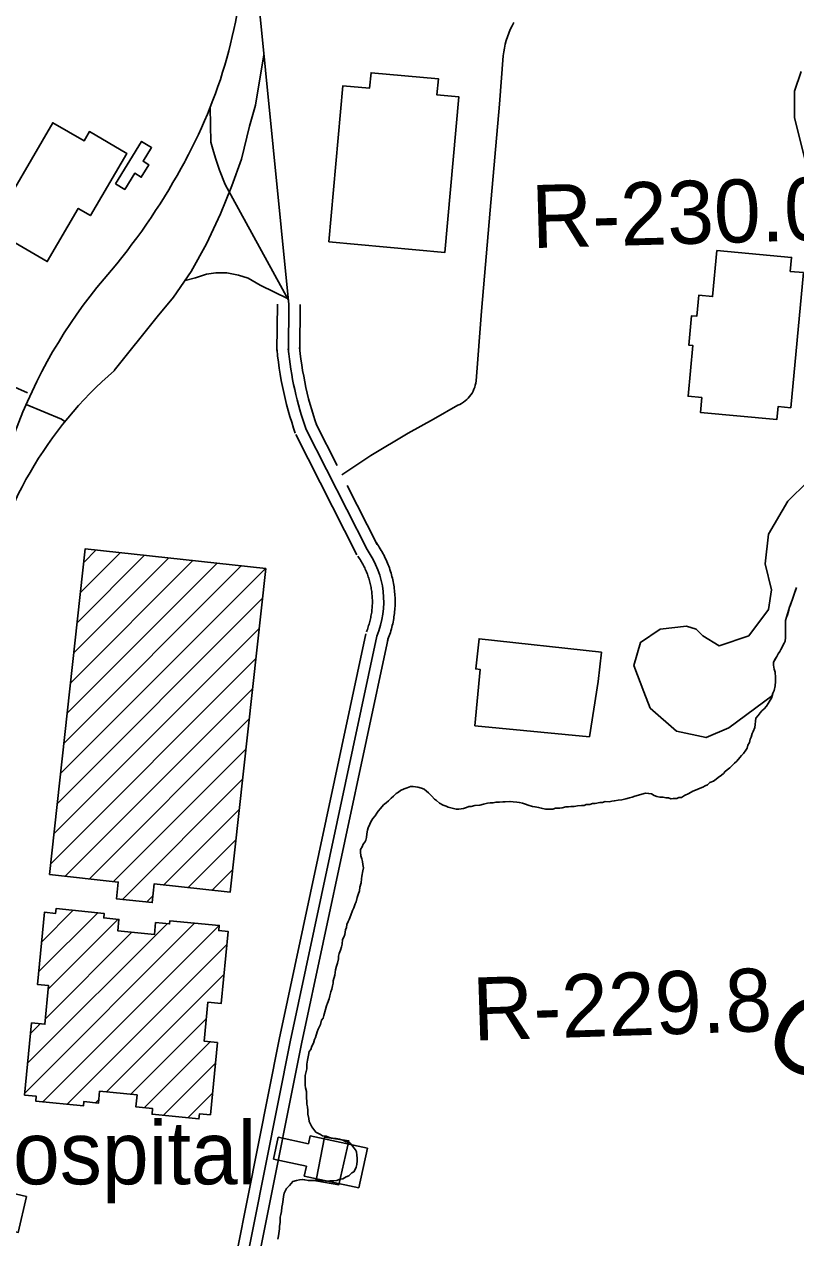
# Model space of a CAD drawing. Extents: x 3313447 to 3351316, y 703786 to 729172.
# Drawn here: x 3326277 to 3327294, y 712446 to 714045 of the extents above; entities that cross this region are included whole.
import ezdxf

# ---------------------------------------------------------------- set-up
doc = ezdxf.new("R2010")
doc.units = 0
for name, color, linetype in [('V-BLDG-IDEN', 7, 'Continuous'), ('V-BLDG-OTLN', 7, 'Continuous'), ('V-CHAN-DOCK', 7, 'Continuous'), ('V-RIVR-IDEN', 7, 'Continuous'), ('V-RIVR-RANG-IDEN', 7, 'Continuous'), ('V-ROAD-CNTR', 7, 'Continuous'), ('V-SITE-VEGE', 7, 'Continuous'), ('V-TOPO-SHOR', 7, 'Continuous')]:
    doc.layers.add(name, color=color, linetype=linetype)

msp = doc.modelspace()

# ---------------------------------------------------------------- linework, layer by layer
at = {"layer": 'V-BLDG-OTLN'}
for p, q in [((3326346.5, 713256.4), (3326435.5, 713345.3)), ((3326350.9, 713296.1), (3326403.6, 713348.8)), ((3326355.3, 713335.8), (3326371.8, 713352.3)), ((3326329.1, 713097.4), (3326562.9, 713331.3)), ((3326333.4, 713137.2), (3326531, 713334.8)), ((3326337.8, 713176.9), (3326499.2, 713338.3)), ((3326342.2, 713216.6), (3326467.3, 713341.8)), ((3326324.7, 713057.7), (3326594.7, 713327.8)), ((3326320.3, 713018), (3326591, 713288.7)), ((3326315.9, 712978.3), (3326586.6, 713248.9)), ((3326311.6, 712938.5), (3326582.2, 713209.2)), ((3326330.8, 712922.4), (3326577.9, 713169.5)), ((3326362.7, 712918.9), (3326573.5, 713129.7)), ((3326394.5, 712915.4), (3326569.1, 713090)), ((3326406.4, 712891.9), (3326564.7, 713050.3)), ((3326461, 712911.2), (3326560.4, 713010.6)), ((3326492.9, 712907.7), (3326556, 712970.8)), ((3326524.7, 712904.2), (3326551.6, 712931.1)), ((3326438.2, 712888.4), (3326446.5, 712896.7)), ((3326295.9, 712796.5), (3326373.8, 712874.3)), ((3326299.7, 712835.6), (3326341.5, 712877.5)), ((3326303.5, 712874.8), (3326303.6, 712874.9)), ((3326308.6, 712773.8), (3326400.4, 712865.6)), ((3326277.6, 712636.7), (3326501.5, 712860.7)), ((3326281.4, 712675.9), (3326465.3, 712859.8)), ((3326301.2, 712625), (3326533.8, 712857.6)), ((3326468.9, 712863.4), (3326469.3, 712863.8)), ((3326304.8, 712734.6), (3326418.8, 712848.6)), ((3326333.5, 712621.9), (3326543.8, 712832.3)), ((3326385.2, 712638.3), (3326540, 712793.1)), ((3326285.2, 712715), (3326298.1, 712728)), ((3326417.4, 712635.1), (3326516.7, 712734.5)), ((3326434.9, 712617.3), (3326522, 712704.4)), ((3326460.2, 712607.3), (3326528.7, 712675.7)), ((3326370.8, 712623.9), (3326375.2, 712628.3)), ((3326492.5, 712604.1), (3326524.9, 712636.6))]:
    msp.add_line(p, q, dxfattribs=at)
for points in [[(3326678.4, 713758.2), (3326697, 713964), (3326732.1, 713960.8), (3326734, 713981.1), (3326822.8, 713973.1), (3326820.9, 713951.8), (3326849.8, 713949.2), (3326831.3, 713744.3)], [(3326232.9, 713775.5), (3326314.5, 713915.3), (3326355.7, 713891.2), (3326362.9, 713903.5), (3326411.9, 713874.9), (3326364.2, 713793), (3326348.1, 713802.4), (3326307.2, 713732.2)], [(3326397.3, 713834.7), (3326431.6, 713890.6), (3326444.7, 713882.6), (3326433.6, 713864.5), (3326441.1, 713859.9), (3326431.1, 713843.5), (3326422.5, 713848.7), (3326409.3, 713827.3)], [(3327189.9, 713746.9), (3327288.2, 713737.8), (3327286.5, 713719.3), (3327303.8, 713717.7), (3327287.2, 713539.6), (3327270.4, 713541.2), (3327268.8, 713524.2), (3327168, 713533.6), (3327169.8, 713553.1), (3327151.8, 713554.8), (3327158.1, 713621.7), (3327152.6, 713622.2), (3327156.2, 713660.8), (3327163.2, 713660.2), (3327165.8, 713687.9), (3327184.2, 713686.2)], [(3326310, 712924.7), (3326357.3, 713353.9), (3326595.3, 713327.7), (3326548.4, 712901.6), (3326448.2, 712912.6), (3326445.5, 712887.6), (3326398.3, 712892.8), (3326400.7, 712914.7)], [(3327022, 713106.3), (3326870.8, 713120.7), (3326877.8, 713194.8), (3326872, 713195.6), (3326876.4, 713235.3), (3327037.6, 713217.5), (3327033.3, 713178.9)], [(3326531.4, 712703.5), (3326522.2, 712608.1), (3326507.9, 712609.5), (3326507.2, 712602.7), (3326445.3, 712608.7), (3326446, 712616.2), (3326424.1, 712618.4), (3326425.6, 712634.3), (3326376.3, 712639.1), (3326374.8, 712623.5), (3326355.4, 712625.4), (3326354.9, 712619.8), (3326292.2, 712625.9), (3326292.8, 712632.6), (3326277.3, 712634.1), (3326286.5, 712729.1), (3326304.1, 712727.4), (3326309, 712778.4), (3326294.3, 712779.8), (3326303.5, 712874.9), (3326318.2, 712873.5), (3326318.8, 712879.7), (3326382.2, 712873.5), (3326381.6, 712867.4), (3326401.7, 712865.5), (3326400.3, 712850.4), (3326448.6, 712845.7), (3326450.1, 712861.3), (3326468.5, 712859.5), (3326469, 712863.8), (3326534, 712857.5), (3326533.3, 712850.8), (3326545.5, 712849.6), (3326536.3, 712754.6), (3326518.9, 712756.3), (3326513.9, 712705.2)], [(3326662, 712524.2), (3326672.7, 712578.8), (3326704.5, 712573.8), (3326691.6, 712516), (3326661.4, 712521.1)], [(3326279.8, 712500.5), (3326269.1, 712453), (3326242.7, 712459), (3326253.3, 712506.4)]]:
    msp.add_lwpolyline(points, close=True, dxfattribs=at)
at = {"layer": 'V-CHAN-DOCK'}
for p, q in [((3326605.5, 712549.5), (3326611.7, 712578.4)), ((3326611.7, 712578.4), (3326651.4, 712569.9)), ((3326651.4, 712569.9), (3326653.6, 712580.2)), ((3326653.6, 712580.2), (3326729.2, 712564)), ((3326729.2, 712564), (3326718, 712511.8)), ((3326648.7, 712540.3), (3326605.5, 712549.5)), ((3326645.9, 712527.3), (3326648.7, 712540.3)), ((3326718, 712511.8), (3326645.9, 712527.3))]:
    msp.add_line(p, q, dxfattribs=at)
at = {"layer": 'V-ROAD-CNTR'}
for points in [[(3326625.6, 713675.9), (3326553.8, 714395.1)], [(3326695.5, 713451.4), (3326733.8, 713476.6), (3326783.1, 713506.1), (3326816.2, 713524.5), (3326848.3, 713543), (3326850.8, 713544.1), (3326853.3, 713545.4), (3326855.7, 713546.9), (3326857.9, 713548.6), (3326860.1, 713550.4), (3326862.1, 713552.4), (3326863.9, 713554.5), (3326865.6, 713556.8), (3326867.1, 713559.1), (3326868.5, 713561.6), (3326869.6, 713564.2), (3326870.6, 713566.8), (3326871.4, 713569.5), (3326872, 713572.3), (3326872.4, 713575), (3326879.7, 713667), (3326891.1, 713800), (3326903.1, 713939.8), (3326908.3, 714003.4), (3326908.8, 714008.5), (3326909.7, 714013.6), (3326910.8, 714018.7), (3326912.1, 714023.7), (3326913.7, 714028.6), (3326915.5, 714033.4), (3326917.5, 714038.2), (3326919.8, 714042.8), (3326922, 714047.5)], [(3326395.6, 713588.8), (3326452.1, 713659.3), (3326473.7, 713685.4), (3326497, 713719.3), (3326516.9, 713755.8), (3326535.7, 713795.3), (3326550.5, 713832), (3326563.2, 713867.1), (3326573.9, 713910.6), (3326581.5, 713938.4), (3326592.8, 714004.5)], [(3326521.9, 713935.3), (3326522.7, 713889.8), (3326525.4, 713880.3), (3326528.9, 713868.4), (3326534.2, 713852.9), (3326541.7, 713833.7), (3326624.9, 713682.4)], [(3326488.8, 713707.4), (3326502.5, 713710.9), (3326517.2, 713715.9), (3326529.6, 713717.6), (3326543.7, 713717.3), (3326559.2, 713714.3), (3326572.2, 713710.4), (3326587.7, 713701), (3326624.8, 713683.2)], [(3326610, 713615.1), (3326610.6, 713676.1)], [(3326625.6, 713675.9), (3326625, 713614.9)], [(3326640, 713614.8), (3326640.6, 713675.8)], [(3326281.2, 713559.2), (3326252.5, 713572.3), (3326223.8, 713585.4), (3326161.7, 713613.4), (3326099.2, 713641.4), (3326087.5, 713646.1)], [(3326639.9, 713619), (3326640.7, 713611.3), (3326641.6, 713603.8), (3326642.7, 713596.3), (3326643.8, 713588.7), (3326645.2, 713581.3), (3326646.6, 713573.8), (3326648.2, 713566.3), (3326649.9, 713558.9), (3326651.7, 713551.5), (3326653.7, 713544.1), (3326655.8, 713536.8), (3326658, 713529.5), (3326660.4, 713522.3), (3326662.5, 713516.1)], [(3326610.1, 713616), (3326610.9, 713608), (3326611.9, 713599.9), (3326613, 713591.9), (3326614.2, 713583.8), (3326615.7, 713575.8), (3326617.2, 713567.8), (3326618.9, 713559.9), (3326620.7, 713551.9), (3326622.7, 713544), (3326624.8, 713536.1), (3326627, 713528.3), (3326629.4, 713520.6), (3326631.9, 713512.8), (3326634.1, 713506.3)], [(3326279.3, 713543.8), (3326326.2, 713524.8), (3326330.6, 713521.7)], [(3326648.3, 713511.2), (3326728.7, 713352.9)], [(3326661.7, 713518), (3326689.3, 713463.7)], [(3326635, 713504.4), (3326715.4, 713346.1)], [(3326702.7, 713437.3), (3326742.1, 713359.7)], [(3326741, 713361.5), (3326742.3, 713359.7), (3326743.6, 713357.7), (3326744.9, 713355.8), (3326746.1, 713353.8), (3326747.3, 713351.8), (3326748.5, 713349.8), (3326749.6, 713347.8), (3326750.7, 713345.7), (3326751.8, 713343.6), (3326752.8, 713341.5), (3326753.7, 713339.4), (3326754.7, 713337.3), (3326755.6, 713335.1), (3326756.5, 713332.9), (3326757.3, 713330.8), (3326758.1, 713328.6), (3326758.9, 713326.4), (3326759.6, 713324.1), (3326760.3, 713321.9), (3326760.9, 713319.7), (3326761.5, 713317.4), (3326762.1, 713315.1), (3326762.6, 713312.9), (3326763.1, 713310.6), (3326763.5, 713308.3), (3326763.9, 713306), (3326764.3, 713303.7), (3326764.6, 713301.4), (3326764.9, 713299), (3326765.1, 713296.7), (3326765.3, 713294.4), (3326765.5, 713292.1), (3326765.6, 713289.7), (3326765.7, 713287.4), (3326765.7, 713285.1), (3326765.7, 713282.7), (3326765.6, 713280.4), (3326765.6, 713278.1), (3326765.4, 713275.7), (3326765.3, 713273.4), (3326765.1, 713271.1), (3326764.8, 713268.8), (3326764.5, 713266.5), (3326764.2, 713264.1), (3326763.8, 713261.8), (3326763.4, 713259.6), (3326763, 713257.2), (3326762.5, 713255), (3326762, 713252.7), (3326761.4, 713250.4), (3326760.8, 713248.2), (3326760.1, 713245.9), (3326759.4, 713243.7), (3326758.7, 713241.5), (3326758, 713239.3), (3326757.1, 713237.1), (3326756.3, 713234.9), (3326755.6, 713233.2)], [(3326716.5, 713344.3), (3326717.6, 713342.7), (3326718.5, 713341.3), (3326719.5, 713339.7), (3326720.5, 713338.2), (3326721.4, 713336.7), (3326722.3, 713335.1), (3326723.2, 713333.5), (3326724.1, 713331.9), (3326724.9, 713330.3), (3326725.7, 713328.6), (3326726.4, 713327), (3326727.2, 713325.3), (3326727.9, 713323.7), (3326728.5, 713322), (3326729.2, 713320.3), (3326729.8, 713318.6), (3326730.4, 713316.9), (3326731, 713315.2), (3326731.5, 713313.4), (3326732, 713311.7), (3326732.4, 713309.9), (3326732.9, 713308.2), (3326733.3, 713306.4), (3326733.7, 713304.7), (3326734, 713302.9), (3326734.3, 713301.1), (3326734.6, 713299.3), (3326734.8, 713297.5), (3326735, 713295.7), (3326735.2, 713293.9), (3326735.4, 713292.1), (3326735.5, 713290.3), (3326735.6, 713288.5), (3326735.7, 713286.7), (3326735.7, 713284.9), (3326735.7, 713283.1), (3326735.7, 713281.2), (3326735.6, 713279.4), (3326735.5, 713277.6), (3326735.4, 713275.8), (3326735.2, 713274), (3326735, 713272.2), (3326734.8, 713270.4), (3326734.5, 713268.6), (3326734.3, 713266.8), (3326733.9, 713265), (3326733.6, 713263.3), (3326733.2, 713261.5), (3326732.8, 713259.7), (3326732.4, 713258), (3326731.9, 713256.2), (3326731.4, 713254.5), (3326730.8, 713252.8), (3326730.3, 713251), (3326729.7, 713249.3), (3326729.1, 713247.7), (3326728.4, 713245.9), (3326727.8, 713244.4)], [(3326727, 713241.9), (3326612.9, 712707.4), (3326515.6, 712219)], [(3326741.7, 713238.8), (3326627.6, 712704.4), (3326530.3, 712216.1)], [(3326756.4, 713235.7), (3326642.3, 712701.4), (3326545, 712213.2)]]:
    msp.add_lwpolyline(points, dxfattribs=at)
for centre, radius, start, end in [((3325916.1, 714176.1), 651.9, 331.4793, 358.9567), ((3325717, 714280), 876.5, 320.3653, 331.7246), ((3326897.1, 713275), 673.8, 138.5654, 178.6323), ((3327074.3, 713660.4), 451.4, 185.453, 199.3081), ((3326738.4, 713192.2), 524.2, 130.8349, 169.131), ((3326632, 713284.1), 118.7, 337.557, 35.4089)]:
    msp.add_arc(centre, radius, start, end, dxfattribs=at)
at = {"layer": 'V-SITE-VEGE'}
for points in [[(3327309.4, 713853), (3327292.2, 713922.2), (3327292.2, 713956.8), (3327300.8, 713982.7)], [(3327253.3, 713334.2), (3327257.6, 713373.1), (3327283.5, 713416.4), (3327309.4, 713442.3)], [(3327294.8, 713302.9), (3327290.7, 713291.3), (3327289.6, 713287.3), (3327285.5, 713276.9), (3327280.4, 713259.5), (3327280.4, 713237), (3327279.8, 713232.3), (3327278.6, 713229.4), (3327274, 713221.3), (3327272.9, 713218.4), (3327270.6, 713215.6), (3327268.8, 713212.1), (3327264.2, 713204.6), (3327264.2, 713200.5), (3327265.4, 713195.3), (3327266.5, 713191.3), (3327267.1, 713184.3), (3327267.1, 713179.1), (3327266.6, 713173.3), (3327265.4, 713167), (3327263.7, 713163.5), (3327262.9, 713160.5), (3327205.7, 713118.1), (3327175.5, 713105.1), (3327136.6, 713113.7), (3327102, 713144), (3327093.4, 713165.6), (3327080.4, 713200.2), (3327089.1, 713230.5), (3327115, 713247.8), (3327149.6, 713252.1), (3327162.5, 713247.8), (3327171.2, 713239.1), (3327192.8, 713226.1), (3327231.7, 713239.1), (3327257.6, 713273.7), (3327261.9, 713299.6), (3327253.3, 713334.2)]]:
    msp.add_lwpolyline(points, dxfattribs=at)
at = {"layer": 'V-TOPO-SHOR'}
for points in [[(3327241.1, 713130.5), (3327244, 713134), (3327246.9, 713137.5), (3327249.2, 713140.3), (3327252.1, 713143.2), (3327255, 713146.7), (3327257.3, 713150.2), (3327260.2, 713154.2), (3327261.9, 713157.1), (3327263.7, 713163.5), (3327265.4, 713167), (3327266.6, 713173.3), (3327267.1, 713179.1), (3327267.1, 713184.3), (3327266.5, 713191.3), (3327265.4, 713195.3), (3327264.2, 713200.5), (3327264.2, 713204.6), (3327267.1, 713209.2), (3327268.8, 713212.1), (3327270.6, 713215.6), (3327272.9, 713218.4), (3327274, 713221.3), (3327276.3, 713225.4), (3327278.6, 713229.4), (3327279.8, 713232.3), (3327280.4, 713237), (3327280.4, 713242.2), (3327280.4, 713246.2), (3327280.4, 713250.3), (3327280.4, 713253.7), (3327280.4, 713259.5), (3327281.5, 713263.6), (3327282.7, 713267), (3327284.4, 713272.8), (3327285.5, 713276.9), (3327286.7, 713279.8), (3327287.9, 713282.7), (3327289.6, 713287.3), (3327290.7, 713291.3), (3327293.6, 713299.4), (3327294.8, 713302.9)], [(3327139.6, 713026.3), (3327143, 713026.2), (3327147.2, 713028.9), (3327152.7, 713031.6), (3327158.2, 713034.3), (3327161.7, 713035.6), (3327167.9, 713038.3), (3327171.4, 713039.6), (3327174.2, 713041.6), (3327177.6, 713043), (3327180.4, 713045.7), (3327185.3, 713047.7), (3327188.8, 713050.4), (3327191.5, 713052.4), (3327195.7, 713055.8), (3327198.5, 713057.8), (3327200.6, 713060.5), (3327203.4, 713062.6), (3327206.9, 713065.3), (3327209.6, 713068), (3327213.1, 713071.4), (3327215.9, 713074.1), (3327220.1, 713078.9), (3327222.2, 713081.6), (3327225, 713084.3), (3327227.8, 713088.4), (3327229.9, 713091.1), (3327230.7, 713095.2), (3327232.8, 713098.6), (3327233.5, 713102.8), (3327234.9, 713105.5), (3327236.4, 713110.3), (3327237.8, 713113), (3327239.9, 713118.5), (3327241.1, 713130.5)], [(3326736.5, 712998.7), (3326739.3, 713002.2), (3326741.4, 713005.6), (3326743.5, 713008.3), (3326746.3, 713011.7), (3326750.5, 713016.5), (3326754, 713019.2), (3326756.8, 713021.9), (3326760.3, 713025.3), (3326763.7, 713028), (3326767.2, 713031.4), (3326770, 713033.4), (3326772.8, 713035.4), (3326777.6, 713037.4), (3326781.8, 713038.7), (3326785.9, 713040.8), (3326789.4, 713040.7), (3326795.6, 713039.9), (3326800.4, 713038.5), (3326803.8, 713037.1), (3326807.2, 713034.3), (3326809.9, 713032.2), (3326814, 713028), (3326817.4, 713023.8), (3326820.1, 713022.4), (3326824.2, 713018.9), (3326829, 713016.1), (3326833.1, 713014.6), (3326835.8, 713013.2), (3326842.7, 713011.7), (3326846.1, 713011), (3326849.5, 713011), (3326855.8, 713011.6), (3326859.9, 713012.9), (3326862.7, 713014.2), (3326866.1, 713014.2), (3326870.9, 713015.5), (3326877.2, 713016.1), (3326882, 713017.4), (3326887.5, 713018.7), (3326891, 713019.3), (3326895.1, 713019.3), (3326898.5, 713019.9), (3326903.4, 713019.9), (3326907.5, 713020.5), (3326910.9, 713020.5), (3326917.1, 713021.1), (3326921.3, 713020.3), (3326926.1, 713020.2), (3326929.5, 713019.5), (3326933.6, 713018.8), (3326937.7, 713017.3), (3326941.2, 713015.9), (3326946.7, 713014.5), (3326950.1, 713013.7), (3326954.9, 713013), (3326958.3, 713012.2), (3326963.8, 713010.8), (3326967.9, 713010.7), (3326973.4, 713010.6), (3326976.9, 713012), (3326982.4, 713011.9), (3326985.9, 713012.5), (3326990.7, 713013.9), (3326994.1, 713013.8), (3326997.6, 713014.4), (3327001.7, 713014.4), (3327005.9, 713015), (3327011.4, 713015.6), (3327014.8, 713015.6), (3327017.6, 713016.9), (3327022.4, 713016.9), (3327025.9, 713018.2), (3327029.3, 713018.1), (3327035.5, 713019.4), (3327039, 713019.4), (3327042.4, 713020.7), (3327047.9, 713020.6), (3327051.4, 713021.3), (3327054.8, 713021.9), (3327059.7, 713022.5), (3327064.5, 713023.2), (3327070, 713024.5), (3327074.8, 713025.8), (3327078.3, 713026.4), (3327081.8, 713027.7), (3327086.6, 713029.1), (3327090.7, 713030.4), (3327095.6, 713031.7), (3327099.7, 713031.6), (3327103.8, 713030.9), (3327107.2, 713028.8), (3327110.7, 713027.4), (3327114.8, 713026.6), (3327118.9, 713026.5), (3327122.3, 713025.8), (3327125.8, 713025.8), (3327129.2, 713024.3), (3327132.6, 713025), (3327136.8, 713024.9), (3327139.6, 713026.3)], [(3326683.2, 712577.5), (3326679.1, 712578.3), (3326675, 712579.7), (3326670.2, 712580.5), (3326667.5, 712581.9), (3326664.7, 712583.3), (3326661.3, 712585.4), (3326658.6, 712588.9), (3326655.9, 712592.4), (3326653.9, 712596.5), (3326652.5, 712599.3), (3326651.9, 712603.4), (3326650.6, 712608.9), (3326650.7, 712613.8), (3326650.1, 712618.6), (3326649.4, 712622), (3326649.5, 712625.5), (3326648.8, 712630.3), (3326648.9, 712634.4), (3326649, 712638.6), (3326647.6, 712643.4), (3326647, 712646.9), (3326647.1, 712650.3), (3326647.1, 712656.5), (3326647.2, 712659.9), (3326647.9, 712663.4), (3326649.4, 712668.8), (3326649.5, 712675), (3326650.2, 712679.9), (3326651.7, 712686.7), (3326652.4, 712691.5), (3326654.5, 712694.2), (3326656, 712698.4), (3326658.1, 712702.5), (3326659.5, 712707.3), (3326660.9, 712710), (3326663.1, 712717.5), (3326664.5, 712721), (3326667.4, 712727.1), (3326668.8, 712732.6), (3326670.9, 712735.3), (3326671.7, 712738.8), (3326673.8, 712747), (3326675.3, 712751.8), (3326676.7, 712755.2), (3326678.9, 712760.7), (3326679.6, 712764.8), (3326681, 712770.3), (3326682.5, 712773.7), (3326683.2, 712777.8), (3326684, 712781.3), (3326684, 712784.7), (3326686.2, 712792.2), (3326687, 712799.1), (3326688.4, 712803.9), (3326689.8, 712808), (3326691.3, 712813.5), (3326691.3, 712817), (3326692.1, 712820.4), (3326693.5, 712825.2), (3326694.9, 712829.3), (3326695.7, 712832.7), (3326696.4, 712838.9), (3326697.9, 712842.3), (3326699.3, 712845.8), (3326700.1, 712851.9), (3326701.5, 712854.7), (3326702.2, 712858.8), (3326703.7, 712862.9), (3326705.1, 712865.6), (3326707.2, 712871.1), (3326709.4, 712877.3), (3326711.5, 712880.7), (3326712.9, 712886.2), (3326714.3, 712888.9), (3326715.8, 712894.4), (3326717.2, 712898.5), (3326718.7, 712903.3), (3326719.4, 712908.1), (3326720.9, 712913.6), (3326721.6, 712919.1), (3326721.7, 712922.5), (3326723.2, 712929.4), (3326723.9, 712933.5), (3326723.3, 712937.7), (3326722.6, 712941.8), (3326722, 712945.3), (3326720.7, 712949.4), (3326720.1, 712954.2), (3326720.1, 712957.7), (3326722.2, 712961.1), (3326723.6, 712964.5), (3326725.7, 712967.2), (3326727.1, 712970), (3326727.9, 712973.4), (3326728.6, 712978.2), (3326729.4, 712983), (3326730.1, 712986.4), (3326732.3, 712991.2), (3326733.7, 712994), (3326736.5, 712998.7)], [(3326611.2, 712444.3), (3326611.9, 712448.4), (3326612.7, 712454.6), (3326613.4, 712458), (3326613.5, 712461.5), (3326614.2, 712466.3), (3326614.3, 712469.7), (3326614.3, 712473.2), (3326615.1, 712476.6), (3326615.8, 712480.7), (3326616.6, 712486.2), (3326617.3, 712490.3), (3326618.1, 712496.5), (3326618.8, 712500.6), (3326619.6, 712504.7), (3326621, 712507.5), (3326622.4, 712510.9), (3326626.6, 712515), (3326628.7, 712517.7), (3326630.8, 712520.4), (3326635.7, 712521.7), (3326639.8, 712522.4), (3326643.2, 712523), (3326646.7, 712522.3), (3326651.5, 712521.5), (3326655.6, 712521.5), (3326659.1, 712521.4), (3326663.9, 712521.3), (3326670.8, 712521.3), (3326675.6, 712520.5), (3326679.7, 712521.1), (3326684.5, 712521.1), (3326688.7, 712521.7), (3326692.1, 712523), (3326696.9, 712523.6), (3326701.1, 712526.3), (3326704.6, 712527.7), (3326708.8, 712531.7), (3326711.5, 712533.1), (3326712.9, 712535.8), (3326714.4, 712539.2), (3326715.1, 712542.7), (3326715.9, 712547.5), (3326715.9, 712550.9), (3326715.3, 712555.1), (3326714.6, 712559.2), (3326713.3, 712562), (3326711.3, 712564.7), (3326709.2, 712567.5), (3326705.9, 712571), (3326701.1, 712572.5), (3326697, 712574.6), (3326692.2, 712576), (3326688, 712576.8), (3326683.2, 712577.5)]]:
    msp.add_lwpolyline(points, dxfattribs=at)

# ---------------------------------------------------------------- texts
at = {"layer": 'V-BLDG-IDEN'}
msp.add_text('Hospital', height=83, dxfattribs=at).set_placement((3326181.9, 712516.5))
at = {"layer": 'V-RIVR-IDEN'}
msp.add_text('Capitol', height=100, rotation=328.6713, dxfattribs=at).set_placement((3327244.1, 712694.8))
at = {"layer": 'V-RIVR-RANG-IDEN'}
for s, rotation, p in [('R-230.0', 1.5916, (3326946.4, 713750)), ('R-229.8', 1.8594, (3326868.9, 712705.8))]:
    msp.add_text(s, height=83, rotation=rotation, dxfattribs=at).set_placement(p)

doc.saveas('drawing.dxf')
